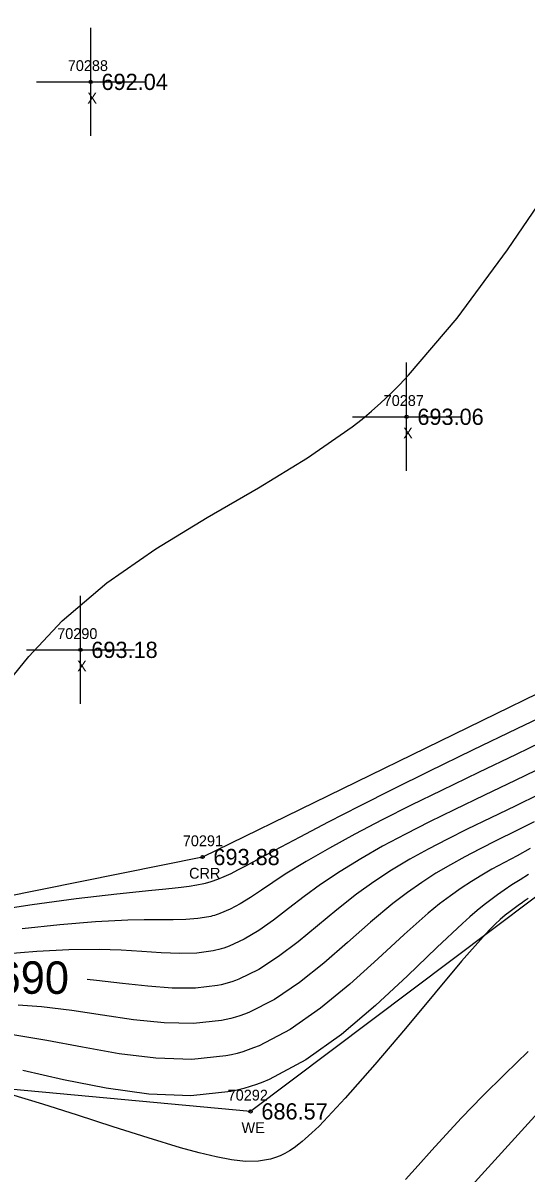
# Model space of a CAD drawing. Extents: x 1376587 to 1378239, y 1000335 to 1003031.
# Drawn here: x 1377216.8 to 1377263.3, y 1001569.4 to 1001675.7 of the extents above; entities that cross this region are included whole.
import ezdxf

# ---------------------------------------------------------------- set-up
doc = ezdxf.new("R2010")
doc.units = 0
for name, color, linetype in [('RD_DTM_BkLn1', 7, 'Continuous'), ('RD_DTM_Major1', 7, 'Continuous'), ('RD_DTM_Major1_Lbl', 7, 'Continuous'), ('RD_DTM_Minor1', 7, 'Continuous'), ('RD_EX_H2O', 7, 'Continuous'), ('RD_EX_H2O_txCode', 7, 'Continuous'), ('RD_EX_Misc', 7, 'Continuous'), ('RD_EX_Misc_txCode', 7, 'Continuous'), ('RD_EX_TX_H2O_ELEV', 7, 'Continuous'), ('RD_EX_TX_Misc_ELEV', 7, 'Continuous'), ('RD_SMD_Locator', 7, 'Continuous')]:
    doc.layers.add(name, color=color, linetype=linetype)

msp = doc.modelspace()

# ---------------------------------------------------------------- linework, layer by layer
at = {"layer": 'RD_DTM_BkLn1'}
msp.add_lwpolyline([(1377322.97, 1001642.53), (1377293.61, 1001607.1), (1377249.43, 1001558.55), (1377170.43, 1001571.46), (1377111.38, 1001551.77), (1377054.73, 1001532.92), (1377033.73, 1001527.24), (1376971.44, 1001536.19), (1376926.99, 1001576.28)], dxfattribs=at)
at = {"layer": 'RD_DTM_Major1'}
for points in [[(1377264.6, 1001604.5), (1377262.33, 1001603.39), (1377260.08, 1001602.31), (1377257.89, 1001601.24), (1377256.07, 1001600.34), (1377254.31, 1001599.42), (1377252.59, 1001598.47), (1377250.92, 1001597.47), (1377249.28, 1001596.4), (1377247.68, 1001595.25), (1377245.85, 1001593.81), (1377244.05, 1001592.31), (1377242.26, 1001590.84), (1377240.46, 1001589.48), (1377238.64, 1001588.3), (1377236.79, 1001587.39), (1377236.46, 1001587.27), (1377236.14, 1001587.16), (1377235.81, 1001587.06), (1377235.48, 1001586.96), (1377235.15, 1001586.88), (1377234.81, 1001586.81), (1377232.78, 1001586.57), (1377230.62, 1001586.57), (1377228.37, 1001586.75), (1377226.03, 1001587.01), (1377223.63, 1001587.28), (1377222.74, 1001587.36)], [(1377263.56, 1001580.71), (1377261.4, 1001578.62), (1377259.32, 1001576.58), (1377257.37, 1001574.58), (1377255.95, 1001573.06), (1377254.63, 1001571.59), (1377253.38, 1001570.19), (1377252.2, 1001568.89)]]:
    msp.add_lwpolyline(points, dxfattribs=at)
at = {"layer": 'RD_DTM_Minor1'}
for points in [[(1377214.55, 1001613.8), (1377217.36, 1001617.21), (1377220.43, 1001620.5), (1377224.56, 1001624.01), (1377229.1, 1001627.15), (1377233.85, 1001630.04), (1377238.6, 1001632.8), (1377243.14, 1001635.56), (1377247.28, 1001638.42), (1377248.18, 1001639.14), (1377249.07, 1001639.88), (1377249.93, 1001640.64), (1377250.78, 1001641.44), (1377251.63, 1001642.29), (1377252.49, 1001643.18), (1377256.97, 1001648.46), (1377261.64, 1001654.76), (1377266.32, 1001661.65), (1377270.83, 1001668.71), (1377274.98, 1001675.5), (1377278.58, 1001681.58)], [(1377266.52, 1001612.43), (1377262.51, 1001610.51), (1377258.41, 1001608.55), (1377254.36, 1001606.59), (1377251.05, 1001604.96), (1377247.93, 1001603.39), (1377245.04, 1001601.9), (1377242.41, 1001600.52), (1377240.07, 1001599.29), (1377238.08, 1001598.21), (1377237.34, 1001597.82), (1377236.67, 1001597.46), (1377236.03, 1001597.14), (1377235.41, 1001596.85), (1377234.81, 1001596.6), (1377234.2, 1001596.39), (1377234.09, 1001596.35), (1377233.99, 1001596.32), (1377233.88, 1001596.29), (1377233.77, 1001596.26), (1377233.66, 1001596.23), (1377233.55, 1001596.21), (1377232.9, 1001596.07), (1377232.2, 1001595.96), (1377231.45, 1001595.86), (1377230.63, 1001595.78), (1377229.73, 1001595.69), (1377228.75, 1001595.6), (1377225.51, 1001595.26), (1377221.73, 1001594.81), (1377217.68, 1001594.27), (1377213.59, 1001593.64)], [(1377265.87, 1001609.8), (1377262.44, 1001608.15), (1377258.96, 1001606.49), (1377255.52, 1001604.84), (1377252.71, 1001603.46), (1377250.03, 1001602.11), (1377247.51, 1001600.79), (1377245.16, 1001599.51), (1377243.01, 1001598.28), (1377241.08, 1001597.09), (1377239.93, 1001596.33), (1377238.87, 1001595.61), (1377237.87, 1001594.95), (1377236.91, 1001594.36), (1377235.97, 1001593.85), (1377235.02, 1001593.45), (1377234.86, 1001593.4), (1377234.69, 1001593.34), (1377234.52, 1001593.29), (1377234.36, 1001593.25), (1377234.19, 1001593.2), (1377234.02, 1001593.16), (1377232.99, 1001592.99), (1377231.89, 1001592.9), (1377230.71, 1001592.87), (1377229.43, 1001592.87), (1377228.04, 1001592.87), (1377226.53, 1001592.84), (1377223.53, 1001592.69), (1377220.23, 1001592.41), (1377216.75, 1001592.06)], [(1377265.2, 1001607.13), (1377262.35, 1001605.75), (1377259.5, 1001604.39), (1377256.71, 1001603.05), (1377254.41, 1001601.92), (1377252.2, 1001600.8), (1377250.08, 1001599.67), (1377248.06, 1001598.52), (1377246.15, 1001597.34), (1377244.35, 1001596.14), (1377242.83, 1001595.02), (1377241.39, 1001593.92), (1377239.99, 1001592.86), (1377238.63, 1001591.9), (1377237.27, 1001591.08), (1377235.89, 1001590.44), (1377235.65, 1001590.36), (1377235.41, 1001590.27), (1377235.16, 1001590.2), (1377234.92, 1001590.13), (1377234.67, 1001590.07), (1377234.42, 1001590.01), (1377232.91, 1001589.81), (1377231.31, 1001589.76), (1377229.6, 1001589.83), (1377227.8, 1001589.94), (1377225.89, 1001590.07), (1377223.87, 1001590.14), (1377221.05, 1001590.11), (1377218.1, 1001589.95), (1377215.09, 1001589.72)], [(1377264.1, 1001601.94), (1377262.38, 1001601.07), (1377260.69, 1001600.24), (1377259.05, 1001599.41), (1377257.69, 1001598.7), (1377256.35, 1001597.97), (1377255.02, 1001597.18), (1377253.7, 1001596.34), (1377252.37, 1001595.41), (1377251.02, 1001594.39), (1377248.95, 1001592.65), (1377246.82, 1001590.77), (1377244.63, 1001588.87), (1377242.38, 1001587.08), (1377240.07, 1001585.52), (1377237.71, 1001584.32), (1377237.3, 1001584.16), (1377236.88, 1001584.02), (1377236.47, 1001583.88), (1377236.05, 1001583.76), (1377235.62, 1001583.66), (1377235.19, 1001583.57), (1377232.6, 1001583.29), (1377229.87, 1001583.35), (1377227.05, 1001583.64), (1377224.18, 1001584.07), (1377221.32, 1001584.51), (1377218.52, 1001584.85), (1377216.36, 1001585)], [(1377263.74, 1001599.46), (1377262.52, 1001598.8), (1377261.35, 1001598.17), (1377260.2, 1001597.55), (1377259.25, 1001597), (1377258.3, 1001596.42), (1377257.34, 1001595.8), (1377256.36, 1001595.11), (1377255.36, 1001594.35), (1377254.31, 1001593.5), (1377252.07, 1001591.51), (1377249.64, 1001589.26), (1377247.05, 1001586.94), (1377244.34, 1001584.71), (1377241.53, 1001582.75), (1377238.65, 1001581.24), (1377238.15, 1001581.04), (1377237.64, 1001580.86), (1377237.14, 1001580.69), (1377236.63, 1001580.54), (1377236.11, 1001580.41), (1377235.59, 1001580.3), (1377232.43, 1001579.97), (1377229.11, 1001580.09), (1377225.71, 1001580.51), (1377222.32, 1001581.1), (1377219.01, 1001581.72), (1377215.88, 1001582.25)], [(1377263.57, 1001597.07), (1377262.8, 1001596.58), (1377262.05, 1001596.1), (1377261.33, 1001595.61), (1377260.72, 1001595.19), (1377260.1, 1001594.74), (1377259.48, 1001594.26), (1377258.83, 1001593.74), (1377258.16, 1001593.17), (1377257.46, 1001592.54), (1377255.09, 1001590.31), (1377252.39, 1001587.71), (1377249.43, 1001584.97), (1377246.27, 1001582.3), (1377242.97, 1001579.95), (1377239.59, 1001578.13), (1377239.01, 1001577.89), (1377238.42, 1001577.67), (1377237.83, 1001577.47), (1377237.24, 1001577.3), (1377236.64, 1001577.14), (1377236.03, 1001577.01), (1377232.34, 1001576.62), (1377228.47, 1001576.78), (1377224.5, 1001577.33), (1377220.57, 1001578.11), (1377216.79, 1001578.95)], [(1377263.55, 1001594.84), (1377263.18, 1001594.59), (1377263.03, 1001594.48), (1377262.89, 1001594.38), (1377262.75, 1001594.29), (1377262.49, 1001594.1), (1377262.36, 1001594.01), (1377261.88, 1001593.66), (1377261.42, 1001593.3), (1377260.97, 1001592.92), (1377260.49, 1001592.48), (1377259.97, 1001591.95), (1377259.37, 1001591.31), (1377257.39, 1001589.05), (1377254.93, 1001586.13), (1377252.19, 1001582.85), (1377249.36, 1001579.5), (1377246.63, 1001576.4), (1377244.2, 1001573.83), (1377243.86, 1001573.5), (1377243.54, 1001573.2), (1377243.23, 1001572.91), (1377242.93, 1001572.64), (1377242.63, 1001572.39), (1377242.34, 1001572.16), (1377241.9, 1001571.82), (1377241.46, 1001571.54), (1377241.03, 1001571.29), (1377240.6, 1001571.08), (1377240.17, 1001570.91), (1377239.72, 1001570.77), (1377238.61, 1001570.58), (1377237.41, 1001570.56), (1377236.11, 1001570.7), (1377234.68, 1001570.97), (1377233.12, 1001571.35), (1377231.4, 1001571.83), (1377228.41, 1001572.74), (1377225.17, 1001573.76), (1377221.87, 1001574.82), (1377218.66, 1001575.84), (1377215.7, 1001576.75)]]:
    msp.add_lwpolyline(points, dxfattribs=at)
at = {"layer": 'RD_EX_H2O'}
for points in [[(1377371.25, 1001717.11), (1377370.66, 1001706.75), (1377369.73, 1001695.36), (1377362.94, 1001684.24), (1377342.42, 1001669.4), (1377312.74, 1001659.47), (1377279.93, 1001621.34), (1377233.43, 1001598.68), (1377169.94, 1001585.88), (1377114.81, 1001581.38), (1377057.35, 1001560.46), (1377030.23, 1001561.13), (1376975.16, 1001566.79), (1376927.95, 1001589.94)], [(1377334.46, 1001660.58), (1377318.22, 1001649.94), (1377286.5, 1001611.68), (1377286.5, 1001611.68), (1377237.87, 1001575.18), (1377169.71, 1001581.47), (1377110, 1001563.58), (1377053.34, 1001538.73), (1377032.88, 1001532.42), (1376974.36, 1001543.19), (1376926.22, 1001584.14)]]:
    msp.add_lwpolyline(points, dxfattribs=at)
at = {"layer": 'RD_EX_Misc'}
for p, q in [((1377223.08, 1001665.29), (1377223.08, 1001675.29)), ((1377218.08, 1001670.29), (1377228.08, 1001670.29)), ((1377252.3, 1001634.35), (1377252.3, 1001644.35)), ((1377247.3, 1001639.35), (1377257.3, 1001639.35)), ((1377222.14, 1001612.82), (1377222.14, 1001622.82)), ((1377217.14, 1001617.82), (1377227.14, 1001617.82))]:
    msp.add_line(p, q, dxfattribs=at)
at = {"layer": 'RD_SMD_Locator'}
for centre in [(1377223.08, 1001670.29), (1377252.3, 1001639.35), (1377222.14, 1001617.82), (1377233.43, 1001598.68), (1377237.87, 1001575.18)]:
    msp.add_circle(centre, 0.15, dxfattribs=at)

# ---------------------------------------------------------------- texts
at = {"layer": 'RD_DTM_Major1_Lbl'}
msp.add_text('690', height=3, rotation=359.7493, dxfattribs=at).set_placement((1377214.37, 1001586.06))
at = {"layer": 'RD_EX_H2O_txCode'}
for s, p in [('70291', (1377231.6, 1001599.68)), ('CRR', (1377232.18, 1001596.68)), ('70292', (1377235.75, 1001576.18)), ('WE', (1377237.03, 1001573.18))]:
    msp.add_text(s, height=1, dxfattribs=at).set_placement(p)
at = {"layer": 'RD_EX_Misc_txCode'}
for s, p in [('70288', (1377220.96, 1001671.29)), ('X', (1377222.77, 1001668.29)), ('70287', (1377250.18, 1001640.35)), ('X', (1377251.98, 1001637.35)), ('70290', (1377219.98, 1001618.82)), ('X', (1377221.82, 1001615.82))]:
    msp.add_text(s, height=1, dxfattribs=at).set_placement(p)
at = {"layer": 'RD_EX_TX_H2O_ELEV'}
for s, p in [('693.88', (1377234.43, 1001597.93)), ('686.57', (1377238.87, 1001574.43))]:
    msp.add_text(s, height=1.5, dxfattribs=at).set_placement(p)
at = {"layer": 'RD_EX_TX_Misc_ELEV'}
for s, p in [('692.04', (1377224.08, 1001669.54)), ('693.06', (1377253.3, 1001638.6)), ('693.18', (1377223.14, 1001617.07))]:
    msp.add_text(s, height=1.5, dxfattribs=at).set_placement(p)

doc.saveas('drawing.dxf')
